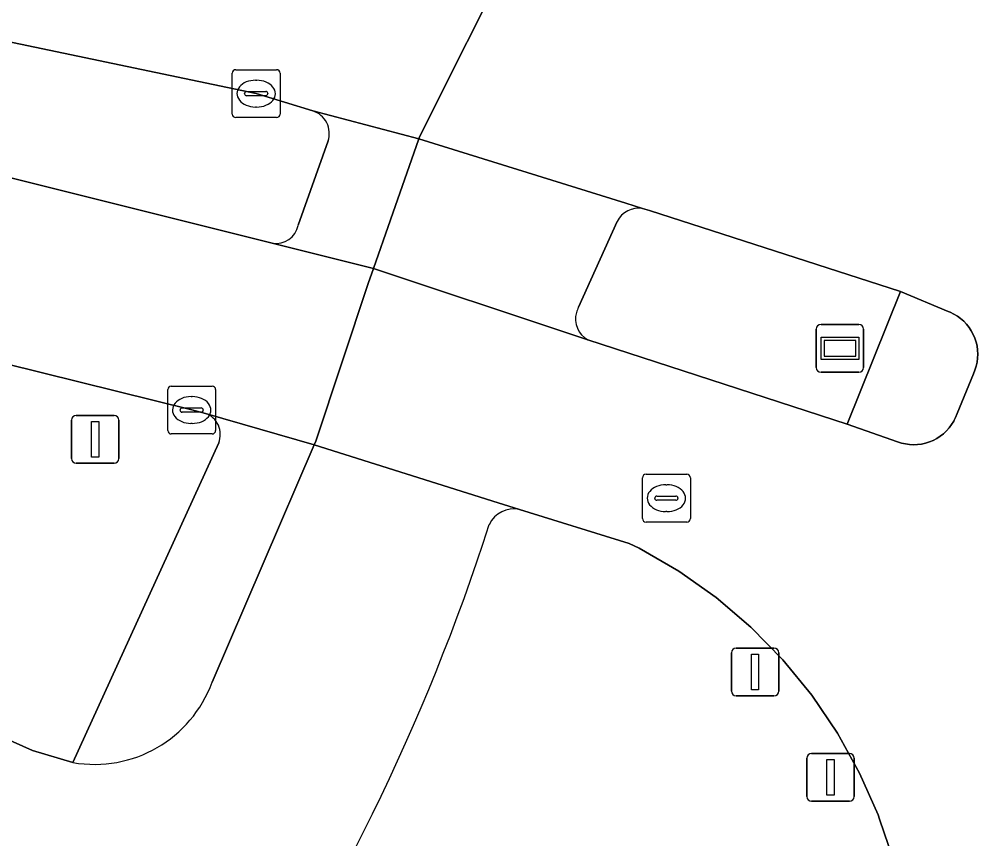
# Model space of a CAD drawing. Extents: x 161385 to 162589, y 388479 to 389756.
# Drawn here: x 162462.97 to 162483, y 388644.42 to 388661.55 of the extents above; entities that cross this region are included whole.
import ezdxf

# ---------------------------------------------------------------- set-up
doc = ezdxf.new("R2010")
doc.units = 0
for name, color, linetype in [('IMGEO_Afsluitpaal', 7, 'Continuous'), ('IMGEO_Berm_groen', 7, 'Continuous'), ('IMGEO_Fietspad_gesloten', 7, 'Continuous'), ('IMGEO_Kolk', 7, 'Continuous'), ('IMGEO_Rijbaan_lokaal_gesloten', 7, 'Continuous'), ('IMGEO_Rijbaan_regionaal_gesloten', 7, 'Continuous'), ('IMGEO_Rioolput', 7, 'Continuous'), ('IMGEO_Verkeersbordpaal', 7, 'Continuous'), ('IMGEO_Verkeerseiland_open', 7, 'Continuous'), ('IMGEO_Voetpad_open', 7, 'Continuous'), ('IMGEO_Wegwijzer', 7, 'Continuous')]:
    doc.layers.add(name, color=color, linetype=linetype)

msp = doc.modelspace()

# ---------------------------------------------------------------- linework, layer by layer
at = {"layer": 'IMGEO_Afsluitpaal'}
for p, q in [((162477.852, 388647.508), (162477.852, 388648.308)), ((162477.852, 388648.308), (162477.852, 388647.508)), ((162477.952, 388648.408), (162478.742, 388648.408)), ((162478.742, 388648.408), (162477.952, 388648.408)), ((162478.842, 388648.308), (162478.842, 388647.508)), ((162478.842, 388647.508), (162478.842, 388648.308)), ((162478.742, 388647.408), (162477.952, 388647.408)), ((162477.952, 388647.408), (162478.742, 388647.408)), ((162479.428, 388645.306), (162479.428, 388646.106)), ((162479.428, 388646.106), (162479.428, 388645.306)), ((162479.528, 388646.206), (162480.318, 388646.206)), ((162480.318, 388646.206), (162479.528, 388646.206)), ((162480.418, 388646.106), (162480.418, 388645.306)), ((162480.418, 388645.306), (162480.418, 388646.106)), ((162480.318, 388645.206), (162479.528, 388645.206)), ((162479.528, 388645.206), (162480.318, 388645.206))]:
    msp.add_line(p, q, dxfattribs=at)
for points in [[(162478.272, 388648.283), (162478.422, 388648.283), (162478.422, 388647.533), (162478.272, 388647.533), (162478.272, 388648.283)], [(162479.848, 388646.081), (162479.998, 388646.081), (162479.998, 388645.331), (162479.848, 388645.331), (162479.848, 388646.081)]]:
    msp.add_lwpolyline(points, dxfattribs=at)
for centre, start, end in [((162477.952, 388648.308), 90, 180), ((162477.952, 388648.308), 90, 180), ((162478.742, 388648.308), 0, 90), ((162478.742, 388648.308), 360, 90), ((162477.952, 388647.508), 180, 270), ((162477.952, 388647.508), 180, 270), ((162478.742, 388647.508), 270, 0), ((162478.742, 388647.508), 270, 0), ((162479.528, 388646.106), 90, 180), ((162479.528, 388646.106), 90, 180), ((162480.318, 388646.106), 0, 90), ((162480.318, 388646.106), 360, 90), ((162479.528, 388645.306), 180, 270), ((162479.528, 388645.306), 180, 270), ((162480.318, 388645.306), 270, 0), ((162480.318, 388645.306), 270, 0)]:
    msp.add_arc(centre, 0.1, start, end, dxfattribs=at)
at = {"layer": 'IMGEO_Berm_groen'}
for points in [[(162469.105, 388659.629), (162467.925, 388659.992), (162461.5, 388661.337), (162461.227, 388661.388), (162461.168, 388661.058), (162460.756, 388658.736), (162468.261, 388656.866)], [(162468.802, 388657.239), (162469.427, 388659.001)], [(162481.383, 388655.854), (162476.139, 388657.548), (162475.998, 388657.592)], [(162475.465, 388657.318), (162474.66, 388655.529)], [(162474.857, 388654.845), (162480.271, 388653.084), (162481.383, 388655.854)], [(162466.865, 388653.311), (162466.578, 388653.381), (162461.096, 388654.743)], [(162457.188, 388649.447), (162461.832, 388646.903), (162463.253, 388646.268), (162464.097, 388646.017), (162467.142, 388652.694)], [(162482.024, 388635.711), (162481.705, 388638.363), (162481.601, 388641.35), (162481.591, 388642.144), (162481.45, 388643.089), (162481.224, 388644.017), (162480.947, 388644.834), (162480.917, 388644.921), (162480.53, 388645.794), (162480.067, 388646.629), (162479.531, 388647.42), (162478.927, 388648.159), (162478.259, 388648.842), (162477.532, 388649.462), (162476.753, 388650.015), (162475.928, 388650.495), (162475.716, 388650.594), (162473.428, 388651.299)]]:
    msp.add_lwpolyline(points, dxfattribs=at)
for centre, radius, start, end in [((162468.962, 388659.159), 0.491, 341.2586, 73.0334), ((162475.92, 388657.089), 0.509, 81.1345, 153.2783), ((162468.341, 388657.329), 0.47, 260.2609, 348.9089), ((162475.134, 388655.268), 0.541, 151.115, 163.8653), ((162475.098, 388655.285), 0.502, 164.685, 241.2771), ((162466.707, 388652.869), 0.469, 338.0676, 70.2874), ((162473.299, 388650.763), 0.551, 76.516, 156.2514), ((162429.59, 388664.917), 45.396, 325.6728, 342.128)]:
    msp.add_arc(centre, radius, start, end, dxfattribs=at)
at = {"layer": 'IMGEO_Fietspad_gesloten'}
for points in [[(162475.998, 388657.592), (162475.646, 388657.701), (162471.323, 388659.043), (162470.73, 388657.351), (162470.375, 388656.337), (162474.436, 388654.985), (162474.857, 388654.845)], [(162474.66, 388655.529), (162475.465, 388657.318)], [(162473.428, 388651.299), (162472.982, 388651.44), (162469.137, 388652.654), (162467.005, 388647.694)], [(162464.097, 388646.017), (162463.253, 388646.268), (162461.832, 388646.903), (162457.188, 388649.447)]]:
    msp.add_lwpolyline(points, dxfattribs=at)
for centre, radius, start, end in [((162475.92, 388657.089), 0.509, 81.1345, 153.2783), ((162475.134, 388655.268), 0.541, 151.115, 163.8653), ((162475.098, 388655.285), 0.502, 164.685, 241.2771), ((162473.299, 388650.763), 0.551, 76.516, 156.2514), ((162429.59, 388664.917), 45.396, 325.6728, 342.128), ((162464.547, 388648.596), 2.618, 260.0967, 339.8461)]:
    msp.add_arc(centre, radius, start, end, dxfattribs=at)
at = {"layer": 'IMGEO_Kolk'}
for p, q in [((162467.499, 388660.49), (162468.351, 388660.49)), ((162467.424, 388659.564), (162467.424, 388660.416)), ((162468.425, 388660.416), (162468.425, 388659.564)), ((162467.912, 388660.27), (162467.937, 388660.27)), ((162467.683, 388659.984), (162467.683, 388659.996)), ((162468.121, 388659.947), (162467.723, 388659.947)), ((162467.726, 388660.033), (162468.124, 388660.033)), ((162468.167, 388659.996), (162468.167, 388659.984)), ((162467.935, 388659.71), (162467.91, 388659.71)), ((162468.351, 388659.49), (162467.499, 388659.49)), ((162466.152, 388653.88), (162467.004, 388653.88)), ((162466.077, 388652.954), (162466.077, 388653.806)), ((162467.078, 388653.806), (162467.078, 388652.954)), ((162466.565, 388653.66), (162466.59, 388653.66)), ((162466.336, 388653.374), (162466.336, 388653.386)), ((162466.774, 388653.337), (162466.376, 388653.337)), ((162466.379, 388653.423), (162466.777, 388653.423)), ((162466.82, 388653.386), (162466.82, 388653.374)), ((162466.588, 388653.1), (162466.563, 388653.1)), ((162467.004, 388652.88), (162466.152, 388652.88))]:
    msp.add_line(p, q, dxfattribs=at)
for points in [[(162467.499, 388660.49), (162468.351, 388660.49)], [(162467.424, 388659.564), (162467.424, 388660.416)], [(162468.425, 388660.416), (162468.425, 388659.564)], [(162468.351, 388659.49), (162467.499, 388659.49)], [(162466.152, 388653.88), (162467.004, 388653.88)], [(162466.077, 388652.954), (162466.077, 388653.806)], [(162467.078, 388653.806), (162467.078, 388652.954)], [(162467.004, 388652.88), (162466.152, 388652.88)]]:
    msp.add_lwpolyline(points, dxfattribs=at)
for centre, radius, start, end in [((162467.501, 388660.414), 0.0765, 91.552, 178.448), ((162467.501, 388660.414), 0.0765, 91.552, 178.448), ((162468.349, 388660.414), 0.0765, 1.552, 88.448), ((162468.349, 388660.414), 0.0765, 1.552, 88.448), ((162467.723, 388659.993), 0.0403, 85.8775, 175.7526), ((162467.72, 388659.983), 0.0366, 178.938, 274.7102), ((162468.124, 388659.99), 0.043, 264.8664, 352.4533), ((162468.128, 388659.995), 0.0386, 1.7309, 96.639), ((162467.501, 388659.566), 0.0765, 181.552, 268.448), ((162467.501, 388659.566), 0.0765, 181.552, 268.448), ((162468.349, 388659.566), 0.0765, 271.552, 358.448), ((162468.349, 388659.566), 0.0765, 271.552, 358.448), ((162466.154, 388653.804), 0.0765, 91.552, 178.448), ((162466.154, 388653.804), 0.0765, 91.552, 178.448), ((162467.002, 388653.804), 0.0765, 1.552, 88.448), ((162467.002, 388653.804), 0.0765, 1.552, 88.448), ((162466.376, 388653.383), 0.0403, 85.8775, 175.7526), ((162466.373, 388653.373), 0.0366, 178.938, 274.7102), ((162466.777, 388653.38), 0.043, 264.8664, 352.4533), ((162466.781, 388653.385), 0.0386, 1.7309, 96.639), ((162466.154, 388652.956), 0.0765, 181.552, 268.448), ((162466.154, 388652.956), 0.0765, 181.552, 268.448), ((162467.002, 388652.956), 0.0765, 271.552, 358.448), ((162467.002, 388652.956), 0.0765, 271.552, 358.448)]:
    msp.add_arc(centre, radius, start, end, dxfattribs=at)
for centre, major_axis, ratio, start_param, end_param in [((162467.911, 388659.99), (-0.387, 0.002), 0.722429, 4.712389, 7.853982), ((162467.936, 388659.99), (-0.39, 0.002), 0.717154, 1.570796, 4.712389), ((162466.564, 388653.38), (-0.387, 0.002), 0.722429, 4.712389, 7.853982), ((162466.589, 388653.38), (-0.39, 0.002), 0.717154, 1.570796, 4.712389)]:
    msp.add_ellipse(centre, major_axis=major_axis, ratio=ratio, start_param=start_param, end_param=end_param, dxfattribs=at)
at = {"layer": 'IMGEO_Rijbaan_lokaal_gesloten'}
for points in [[(162461.5, 388661.337), (162467.925, 388659.992), (162469.105, 388659.629), (162471.323, 388659.043), (162471.338, 388659.085), (162473.32, 388663.048), (162473.381, 388663.146), (162472.092, 388663.559), (162471.804, 388663.627), (162465.876, 388665.019), (162452.648, 388667.218)], [(162461.096, 388654.743), (162466.578, 388653.381), (162466.865, 388653.311), (162469.137, 388652.654), (162469.17, 388652.731), (162470.266, 388656.026), (162470.375, 388656.337), (162468.261, 388656.866), (162460.756, 388658.736)]]:
    msp.add_lwpolyline(points, dxfattribs=at)
at = {"layer": 'IMGEO_Rijbaan_regionaal_gesloten'}
msp.add_lwpolyline([(162473.32, 388663.048), (162471.338, 388659.085), (162471.323, 388659.043), (162475.646, 388657.701), (162475.998, 388657.592), (162476.139, 388657.548), (162481.383, 388655.854), (162482.38, 388655.44), (162482.423, 388655.423), (162482.499, 388655.386), (162482.573, 388655.342), (162482.642, 388655.292), (162482.706, 388655.236), (162482.765, 388655.174), (162482.818, 388655.107), (162482.865, 388655.036), (162482.906, 388654.961), (162482.939, 388654.882), (162482.966, 388654.801), (162482.985, 388654.718), (162482.997, 388654.633), (162483.001, 388654.548), (162482.997, 388654.463), (162482.986, 388654.378), (162482.967, 388654.295), (162482.941, 388654.214), (162482.908, 388654.135), (162482.567, 388653.31), (162482.534, 388653.225), (162482.508, 388653.17), (162482.497, 388653.148), (162482.453, 388653.076), (162482.402, 388653.007), (162482.345, 388652.944), (162482.284, 388652.885), (162482.217, 388652.833), (162482.145, 388652.786), (162482.07, 388652.747), (162481.992, 388652.714), (162481.91, 388652.688), (162481.827, 388652.669), (162481.743, 388652.658), (162481.658, 388652.655), (162481.573, 388652.659), (162481.489, 388652.671), (162481.406, 388652.69), (162481.325, 388652.717), (162480.271, 388653.084), (162474.857, 388654.845), (162474.436, 388654.985), (162470.375, 388656.337), (162470.266, 388656.026), (162469.17, 388652.731), (162469.137, 388652.654), (162472.982, 388651.44), (162473.428, 388651.299), (162475.716, 388650.594), (162475.928, 388650.495), (162476.753, 388650.015), (162477.532, 388649.462), (162478.259, 388648.842), (162478.927, 388648.159), (162479.531, 388647.42), (162480.067, 388646.629), (162480.53, 388645.794), (162480.917, 388644.921), (162480.947, 388644.834), (162481.224, 388644.017)], dxfattribs=at)
at = {"layer": 'IMGEO_Rioolput'}
for p, q in [((162475.994, 388651.113), (162475.994, 388651.965)), ((162476.069, 388652.039), (162476.921, 388652.039)), ((162476.995, 388651.965), (162476.995, 388651.113)), ((162476.482, 388651.819), (162476.507, 388651.819)), ((162476.253, 388651.533), (162476.253, 388651.545)), ((162476.691, 388651.496), (162476.293, 388651.496)), ((162476.296, 388651.582), (162476.694, 388651.582)), ((162476.737, 388651.545), (162476.737, 388651.533)), ((162476.505, 388651.259), (162476.48, 388651.259)), ((162476.921, 388651.039), (162476.069, 388651.039))]:
    msp.add_line(p, q, dxfattribs=at)
for points in [[(162475.994, 388651.113), (162475.994, 388651.965)], [(162476.069, 388652.039), (162476.921, 388652.039)], [(162476.995, 388651.965), (162476.995, 388651.113)], [(162476.921, 388651.039), (162476.069, 388651.039)]]:
    msp.add_lwpolyline(points, dxfattribs=at)
for centre, radius, start, end in [((162476.071, 388651.963), 0.0765, 91.552, 178.448), ((162476.071, 388651.963), 0.0765, 91.552, 178.448), ((162476.919, 388651.963), 0.0765, 1.552, 88.448), ((162476.919, 388651.963), 0.0765, 1.552, 88.448), ((162476.293, 388651.542), 0.0403, 85.8775, 175.7526), ((162476.29, 388651.532), 0.0366, 178.938, 274.7102), ((162476.694, 388651.539), 0.043, 264.8664, 352.4533), ((162476.698, 388651.544), 0.0386, 1.7309, 96.639), ((162476.071, 388651.115), 0.0765, 181.552, 268.448), ((162476.071, 388651.115), 0.0765, 181.552, 268.448), ((162476.919, 388651.115), 0.0765, 271.552, 358.448), ((162476.919, 388651.115), 0.0765, 271.552, 358.448)]:
    msp.add_arc(centre, radius, start, end, dxfattribs=at)
for centre, major_axis, ratio, start_param, end_param in [((162476.481, 388651.539), (-0.387, 0.002), 0.722429, 4.712389, 7.853982), ((162476.506, 388651.539), (-0.39, 0.002), 0.717154, 1.570796, 4.712389)]:
    msp.add_ellipse(centre, major_axis=major_axis, ratio=ratio, start_param=start_param, end_param=end_param, dxfattribs=at)
at = {"layer": 'IMGEO_Verkeersbordpaal'}
for p, q in [((162464.166, 388653.268), (162464.956, 388653.268)), ((162464.956, 388653.268), (162464.166, 388653.268)), ((162464.066, 388652.368), (162464.066, 388653.168)), ((162464.066, 388653.168), (162464.066, 388652.368)), ((162465.056, 388653.168), (162465.056, 388652.368)), ((162465.056, 388652.368), (162465.056, 388653.168)), ((162464.956, 388652.268), (162464.166, 388652.268)), ((162464.166, 388652.268), (162464.956, 388652.268))]:
    msp.add_line(p, q, dxfattribs=at)
msp.add_lwpolyline([(162464.486, 388653.143), (162464.636, 388653.143), (162464.636, 388652.393), (162464.486, 388652.393), (162464.486, 388653.143)], dxfattribs=at)
for centre, start, end in [((162464.166, 388653.168), 90, 180), ((162464.166, 388653.168), 90, 180), ((162464.956, 388653.168), 0, 90), ((162464.956, 388653.168), 360, 90), ((162464.166, 388652.368), 180, 270), ((162464.166, 388652.368), 180, 270), ((162464.956, 388652.368), 270, 0), ((162464.956, 388652.368), 270, 0)]:
    msp.add_arc(centre, 0.1, start, end, dxfattribs=at)
at = {"layer": 'IMGEO_Verkeerseiland_open'}
msp.add_lwpolyline([(162480.271, 388653.084), (162481.325, 388652.717), (162481.406, 388652.69), (162481.489, 388652.671), (162481.573, 388652.659), (162481.658, 388652.655), (162481.743, 388652.658), (162481.827, 388652.669), (162481.91, 388652.688), (162481.992, 388652.714), (162482.07, 388652.747), (162482.145, 388652.786), (162482.217, 388652.833), (162482.284, 388652.885), (162482.345, 388652.944), (162482.402, 388653.007), (162482.453, 388653.076), (162482.497, 388653.148), (162482.508, 388653.17), (162482.534, 388653.225), (162482.567, 388653.31), (162482.908, 388654.135), (162482.941, 388654.214), (162482.967, 388654.295), (162482.986, 388654.378), (162482.997, 388654.463), (162483.001, 388654.548), (162482.997, 388654.633), (162482.985, 388654.718), (162482.966, 388654.801), (162482.939, 388654.882), (162482.906, 388654.961), (162482.865, 388655.036), (162482.818, 388655.107), (162482.765, 388655.174), (162482.706, 388655.236), (162482.642, 388655.292), (162482.573, 388655.342), (162482.499, 388655.386), (162482.423, 388655.423), (162482.38, 388655.44), (162481.383, 388655.854)], close=True, dxfattribs=at)
at = {"layer": 'IMGEO_Voetpad_open'}
for points in [[(162471.323, 388659.043), (162469.105, 388659.629)], [(162468.261, 388656.866), (162470.375, 388656.337), (162470.73, 388657.351), (162471.323, 388659.043)], [(162469.427, 388659.001), (162468.802, 388657.239)], [(162469.137, 388652.654), (162466.865, 388653.311)], [(162467.142, 388652.694), (162464.097, 388646.017)], [(162467.005, 388647.694), (162469.137, 388652.654)]]:
    msp.add_lwpolyline(points, dxfattribs=at)
for centre, radius, start, end in [((162468.962, 388659.159), 0.491, 341.2586, 73.0334), ((162468.341, 388657.329), 0.47, 260.2609, 348.9089), ((162466.707, 388652.869), 0.469, 338.0676, 70.2874), ((162464.547, 388648.596), 2.618, 260.0967, 339.8461)]:
    msp.add_arc(centre, radius, start, end, dxfattribs=at)
at = {"layer": 'IMGEO_Wegwijzer'}
for p, q in [((162479.625, 388654.269), (162479.625, 388655.069)), ((162479.625, 388655.069), (162479.625, 388654.269)), ((162479.725, 388655.169), (162480.515, 388655.169)), ((162480.515, 388655.169), (162479.725, 388655.169)), ((162480.615, 388655.069), (162480.615, 388654.269)), ((162480.615, 388654.269), (162480.615, 388655.069)), ((162480.515, 388654.169), (162479.725, 388654.169)), ((162479.725, 388654.169), (162480.515, 388654.169))]:
    msp.add_line(p, q, dxfattribs=at)
for points in [[(162479.726, 388654.901), (162480.514, 388654.901), (162480.514, 388654.437), (162479.726, 388654.437), (162479.726, 388654.901)], [(162479.791, 388654.836), (162479.791, 388654.502), (162480.449, 388654.502), (162480.449, 388654.836), (162479.791, 388654.836)]]:
    msp.add_lwpolyline(points, dxfattribs=at)
for centre, start, end in [((162479.725, 388655.069), 90, 180), ((162479.725, 388655.069), 90, 180), ((162480.515, 388655.069), 0, 90), ((162480.515, 388655.069), 360, 90), ((162479.725, 388654.269), 180, 270), ((162479.725, 388654.269), 180, 270), ((162480.515, 388654.269), 270, 0), ((162480.515, 388654.269), 270, 0)]:
    msp.add_arc(centre, 0.1, start, end, dxfattribs=at)

doc.saveas('drawing.dxf')
